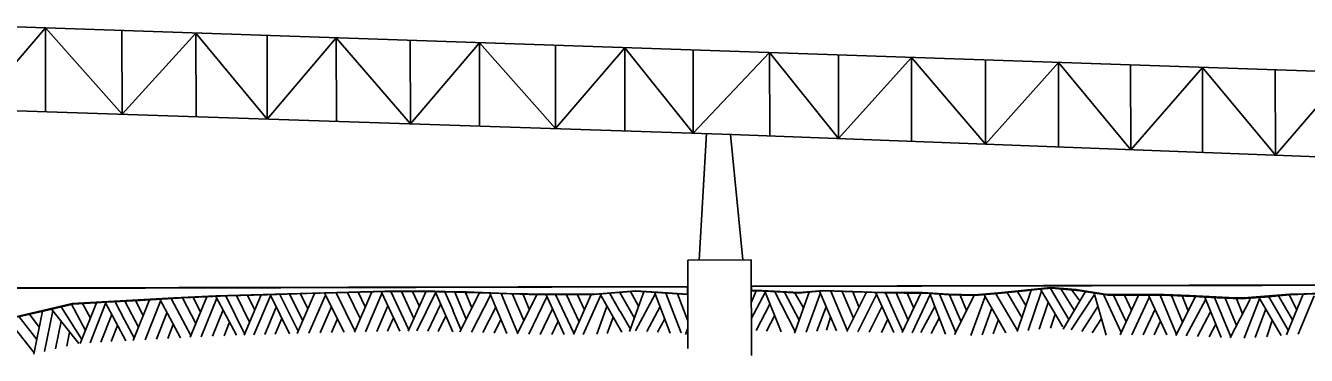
# Model space of a CAD drawing. Extents: x 3297716 to 3335574, y 688621 to 713991.
# Drawn here: x 3310350 to 3312600, y 699381 to 699960 of the extents above; entities that cross this region are included whole.
import ezdxf

# ---------------------------------------------------------------- set-up
doc = ezdxf.new("R2010")
doc.units = 0
doc.layers.add('V-ANNO-SYMB', color=7, linetype='Continuous')

msp = doc.modelspace()

# ---------------------------------------------------------------- linework, layer by layer
at = {"layer": 'V-ANNO-SYMB'}
for p, q in [((3310384.8, 699955.5), (3310262.3, 699812.5)), ((3310264.7, 699959.6), (3314183.4, 699826.2)), ((3310385, 699808.4), (3310384.8, 699955.5)), ((3310519.7, 699803.9), (3310384.8, 699955.5)), ((3310519.7, 699803.9), (3310519.4, 699950.9)), ((3310649.2, 699946.5), (3310519.7, 699803.9)), ((3310649.5, 699799.6), (3310649.2, 699946.5)), ((3310774.4, 699795.5), (3310649.2, 699946.5)), ((3310774.4, 699795.5), (3310774.2, 699942.2)), ((3310895.9, 699938.1), (3310774.4, 699795.5)), ((3310896.1, 699791.4), (3310895.9, 699938.1)), ((3311026.2, 699787.1), (3310895.9, 699938.1)), ((3311026.2, 699787.1), (3311025.9, 699933.6)), ((3311147.5, 699929.5), (3311026.2, 699787.1)), ((3311147.8, 699783.1), (3311147.5, 699929.5)), ((3311281.3, 699778.7), (3311147.5, 699929.5)), ((3311281.3, 699778.7), (3311281, 699925)), ((3311402.6, 699920.8), (3311281.3, 699778.7)), ((3311402.9, 699774.6), (3311402.6, 699920.8)), ((3311523, 699770.6), (3311402.6, 699920.8)), ((3311523, 699770.6), (3311522.8, 699916.7)), ((3311657.3, 699912.2), (3311523, 699770.6)), ((3311657.5, 699765.9), (3311657.3, 699912.2)), ((3311778.3, 699761.3), (3311657.3, 699912.2)), ((3311778.3, 699761.3), (3311778.1, 699908)), ((3311906.6, 699903.7), (3311778.3, 699761.3)), ((3311906.8, 699756.4), (3311906.6, 699903.7)), ((3312036.7, 699751.4), (3311906.6, 699903.7)), ((3312036.7, 699751.4), (3312036.4, 699899.2)), ((3312164.8, 699894.9), (3312036.7, 699751.4)), ((3312165.1, 699746.5), (3312164.8, 699894.9)), ((3312291.7, 699741.7), (3312164.8, 699894.9)), ((3312291.7, 699741.7), (3312291.4, 699890.6)), ((3312417.7, 699886.3), (3312291.7, 699741.7)), ((3312417.9, 699736.9), (3312417.7, 699886.3)), ((3312545.9, 699732), (3312417.7, 699886.3)), ((3312545.9, 699732), (3312545.7, 699881.9)), ((3312671.1, 699877.6), (3312545.9, 699732)), ((3310262.3, 699812.5), (3311591, 699768.4)), ((3311533.4, 699548), (3311546.2, 699769.9)), ((3311610, 699548.2), (3311588.8, 699768.5)), ((3311591, 699768.4), (3312899.7, 699718.6)), ((3311513.5, 699548), (3311624.8, 699548.2)), ((3311513.8, 699392.5), (3311513.5, 699548)), ((3311624.8, 699548.2), (3311625.2, 699380.6)), ((3310321.2, 699498.9), (3311513.6, 699501.6)), ((3311624.9, 699501.9), (3312822.2, 699504.6)), ((3312172.4, 699430.7), (3312133, 699496.8)), ((3312183.1, 699443.8), (3312150, 699499.2)), ((3312192.6, 699459.9), (3312168.7, 699497.3)), ((3310446.2, 699401.6), (3310474.4, 699473.1)), ((3310525.9, 699406), (3310489.9, 699473.8)), ((3310523.9, 699443.2), (3310507.2, 699474.8)), ((3310548.6, 699430.2), (3310524.3, 699475.7)), ((3310539.3, 699406.7), (3310567.7, 699478)), ((3310556.8, 699450.8), (3310543.3, 699476.7)), ((3310560.2, 699407.9), (3310587.3, 699476)), ((3310622, 699411.4), (3310585.6, 699479.1)), ((3310640.9, 699414.5), (3310605.7, 699480.3)), ((3310649.1, 699436.4), (3310625.8, 699481.4)), ((3310639.4, 699412.3), (3310668.3, 699483.4)), ((3310657.2, 699457.1), (3310644.3, 699482.3)), ((3310658.6, 699413.2), (3310686.2, 699480.8)), ((3310720.4, 699416.1), (3310684.5, 699484.2)), ((3310734.9, 699418.5), (3310701.6, 699485)), ((3310743.6, 699438.8), (3310720.4, 699485.6)), ((3310733.9, 699416.3), (3310764.1, 699487)), ((3310752.7, 699460.1), (3310739.9, 699486.1)), ((3310751.2, 699416.8), (3310780.4, 699485.1)), ((3310813.7, 699418.5), (3310779.7, 699487.2)), ((3310812.7, 699455.7), (3310797, 699487.7)), ((3310837.1, 699442), (3310814, 699488.2)), ((3310827.1, 699418.8), (3310857.5, 699489.3)), ((3310845.9, 699462.4), (3310833.1, 699488.7)), ((3310847.9, 699419.4), (3310877, 699486.6)), ((3310909.8, 699421.1), (3310875.4, 699489.8)), ((3310928.7, 699423.6), (3310895.5, 699490.4)), ((3310938.1, 699445.4), (3310915.7, 699490.9)), ((3310927.9, 699421.6), (3310958.3, 699492.1)), ((3310946.6, 699466), (3310934.3, 699491.4)), ((3310947.1, 699422.1), (3310976.1, 699489.1)), ((3311007.4, 699423.2), (3310974.5, 699492.8)), ((3311023.1, 699425.4), (3310991.6, 699492.8)), ((3311032.4, 699445.6), (3311010.4, 699492.9)), ((3311022.1, 699423.3), (3311054.1, 699493.3)), ((3311042, 699466.6), (3311029.8, 699493)), ((3311037.7, 699423.5), (3311070.2, 699490.3)), ((3311100.4, 699422.2), (3311069.6, 699492.5)), ((3311101.2, 699459.4), (3311086.9, 699492.1)), ((3311124.3, 699444.4), (3311104, 699491.8)), ((3311113, 699421.8), (3311147.5, 699490.4)), ((3311134.3, 699464.2), (3311123, 699491.2)), ((3311133.7, 699421.1), (3311166.8, 699486.5)), ((3311195.4, 699419), (3311165.4, 699489.8)), ((3311214.5, 699420.3), (3311185.5, 699489.1)), ((3311225.2, 699441.6), (3311205.6, 699488.3)), ((3311213.5, 699418.4), (3311248.2, 699486.8)), ((3311235, 699461.6), (3311224.2, 699487.7)), ((3311234.4, 699417.7), (3311265.9, 699483.5)), ((3311296.3, 699417), (3311264.4, 699487)), ((3311313.5, 699419.4), (3311281.5, 699486.6)), ((3311322.6, 699439.6), (3311300.3, 699486.7)), ((3311312.4, 699417.2), (3311344, 699487.4)), ((3311332.1, 699460.6), (3311319.8, 699486.9)), ((3311329.7, 699417.4), (3311360.3, 699485.1)), ((3311397.4, 699421.3), (3311359.6, 699488)), ((3311394.3, 699458.3), (3311376.8, 699489.5)), ((3311419.6, 699446.2), (3311393.8, 699490.9)), ((3311411, 699422.5), (3311436.4, 699492.4)), ((3311427.1, 699467), (3311412.8, 699492.5)), ((3311421.6, 699423.5), (3311456.4, 699488)), ((3311482.8, 699419.8), (3311455.1, 699491.4)), ((3311501.9, 699420.4), (3311475.2, 699490.1)), ((3311513.3, 699441.3), (3311495.2, 699488.7)), ((3311625, 699472.9), (3311633.4, 699494)), ((3311625.1, 699444.9), (3311649.5, 699491)), ((3311677.3, 699421.8), (3311649, 699493.2)), ((3311702, 699422.6), (3311666.3, 699492.2)), ((3311709.2, 699442.7), (3311683.3, 699491.3)), ((3311700.8, 699419.4), (3311726.7, 699491.7)), ((3311716.8, 699464.1), (3311702.4, 699489.5)), ((3311721.5, 699421.3), (3311746.4, 699490.2)), ((3311774.7, 699423.5), (3311745, 699493.1)), ((3311793.8, 699424.8), (3311764.7, 699493.5)), ((3311804.5, 699446.1), (3311784.8, 699492.8)), ((3311792.9, 699422.8), (3311827.4, 699491.4)), ((3311814.2, 699466.1), (3311803.4, 699492.2)), ((3311812.1, 699422.2), (3311845, 699487.4)), ((3311875.7, 699420.6), (3311843.6, 699490.5)), ((3311891.5, 699422.6), (3311860.7, 699490.4)), ((3311900.9, 699442.7), (3311879.5, 699490.2)), ((3311890.4, 699420.5), (3311923.2, 699490.1)), ((3311910.9, 699463.6), (3311899, 699490.1)), ((3311907.7, 699420.3), (3311939.4, 699487.6)), ((3311966.3, 699417.6), (3311938.7, 699489.2)), ((3311984.4, 699421), (3311956, 699488.1)), ((3311993.6, 699439.6), (3311973.1, 699486.9)), ((3311982.3, 699417), (3312016.5, 699485.7)), ((3312003.4, 699459.5), (3311992.1, 699486.4)), ((3312010.9, 699415.3), (3312036.2, 699484)), ((3312072.5, 699420.4), (3312034.4, 699487.1)), ((3312092.5, 699424.5), (3312054.5, 699488.7)), ((3312100.2, 699447), (3312074.5, 699490.7)), ((3312092.2, 699422.4), (3312116.9, 699495.1)), ((3312107.2, 699468.2), (3312093, 699492.6)), ((3312111.3, 699424.5), (3312134.9, 699493.5)), ((3312130.7, 699426.6), (3312146.8, 699473.6)), ((3312173, 699426.8), (3312212.2, 699493)), ((3312186.8, 699425.7), (3312227.8, 699487.7)), ((3312202.3, 699476.3), (3312188.1, 699495.3)), ((3312248.8, 699416.2), (3312227.5, 699489.9)), ((3312259.6, 699453.8), (3312244.5, 699486.2)), ((3312283.7, 699439.7), (3312261.6, 699486.3)), ((3312273.2, 699416.7), (3312305.1, 699486.5)), ((3312292.9, 699459.8), (3312280.7, 699486.4)), ((3312293.4, 699416.8), (3312324.5, 699483.1)), ((3312355.2, 699416.6), (3312323, 699486.4)), ((3312372, 699417.5), (3312343.2, 699486.3)), ((3312382.6, 699438.8), (3312363.3, 699485.6)), ((3312370.9, 699415.6), (3312405.8, 699483.9)), ((3312392.5, 699458.7), (3312381.9, 699484.9)), ((3312389.2, 699415), (3312423.4, 699479.5)), ((3312450.9, 699411.7), (3312422, 699483)), ((3312467.5, 699413.3), (3312439.1, 699482.1)), ((3312477.6, 699433), (3312457.9, 699481.2)), ((3312466.3, 699411.2), (3312501.6, 699479.5)), ((3312488.3, 699453.5), (3312477.3, 699480.4)), ((3312491.1, 699410.6), (3312517.9, 699480)), ((3312555.8, 699415.5), (3312517.1, 699481.7)), ((3312552.3, 699452.5), (3312534.3, 699483.4)), ((3312576.1, 699443), (3312551.3, 699485)), ((3312565.3, 699416.9), (3312594.7, 699487.8)), ((3312583.5, 699460.8), (3312570.3, 699486.8)), ((3312586.1, 699417.8), (3312614.3, 699485.4)), ((3310373.9, 699430.3), (3310356.7, 699452.7)), ((3310364.6, 699383), (3310380, 699458.2)), ((3310383, 699387.4), (3310398.1, 699458.8)), ((3310443.3, 699401.3), (3310395.8, 699461.9)), ((3310448.9, 699408.4), (3310412.5, 699465.7)), ((3310455.3, 699424.4), (3310430.8, 699470.4)), ((3310463.8, 699445.9), (3310450.2, 699471.5)), ((3310463.5, 699402.5), (3310490.7, 699471.7)), ((3310482.5, 699403.6), (3310501.4, 699452.2)), ((3310580.1, 699409), (3310598.4, 699455.4)), ((3310678.5, 699414.2), (3310697.1, 699460.3)), ((3310770.1, 699417.3), (3310790.4, 699465.2)), ((3310829, 699423.2), (3310812.7, 699455.7)), ((3310867.8, 699419.9), (3310887.6, 699465.7)), ((3310967, 699422.6), (3310986.3, 699467.7)), ((3311056.7, 699423.1), (3311079.3, 699470)), ((3311115, 699426.1), (3311100.8, 699459.4)), ((3311153.6, 699420.5), (3311176.1, 699465)), ((3311254.3, 699417.4), (3311275.6, 699462.4)), ((3311353.8, 699417.7), (3311371.5, 699466.7)), ((3311412.6, 699426.9), (3311394.5, 699458.4)), ((3311441.5, 699422.4), (3311465.1, 699466.3)), ((3311633.7, 699424.3), (3311657.9, 699470.4)), ((3311740.4, 699422.9), (3311756.6, 699466)), ((3311832, 699421.6), (3311854.3, 699466.1)), ((3311922.7, 699420.5), (3311947.4, 699466.3)), ((3312030.7, 699416.9), (3312047.9, 699463.7)), ((3312150.9, 699428.6), (3312159.1, 699452.9)), ((3312205.6, 699422.8), (3312234.2, 699466.4)), ((3312275.1, 699421), (3312259.6, 699453.8)), ((3312313.3, 699416.7), (3312334.4, 699461.9)), ((3312409, 699414), (3312432.2, 699458)), ((3312510.1, 699411.8), (3312528.7, 699460.5)), ((3312568.6, 699424.8), (3312552.3, 699452.5)), ((3310365, 699385.1), (3310321.4, 699440.8)), ((3310369.7, 699408.5), (3310338.6, 699448.5)), ((3310402.4, 699391.9), (3310412.5, 699440.6)), ((3310500.6, 699404.7), (3310511.6, 699432.8)), ((3310541, 699411.2), (3310523.9, 699443.2)), ((3310599.7, 699410.2), (3310609.4, 699434.8)), ((3310698.8, 699415.1), (3310708.3, 699438.9)), ((3310788.4, 699417.8), (3310800.2, 699445.6)), ((3310887.5, 699420.5), (3310897.9, 699444.8)), ((3310985.7, 699423.2), (3310996.3, 699446.5)), ((3311075.1, 699422.7), (3311088.2, 699449.9)), ((3311173.1, 699419.8), (3311185, 699443.4)), ((3311274.7, 699417.2), (3311285.5, 699440.4)), ((3311372.1, 699419.2), (3311382.4, 699447.6)), ((3311460.5, 699421.3), (3311473.2, 699444.5)), ((3311509.4, 699417.5), (3311513.7, 699428.4)), ((3311652, 699423.2), (3311666.1, 699450)), ((3311757.3, 699424.8), (3311764.3, 699447.8)), ((3311854, 699420.8), (3311864.8, 699444.1)), ((3311941.1, 699419.2), (3311955.4, 699445.8)), ((3312050.3, 699418.6), (3312059.3, 699443.4)), ((3312223.8, 699420.1), (3312240.3, 699445.3)), ((3312332.9, 699416.7), (3312344.1, 699440.6)), ((3312429.3, 699412.9), (3312441.2, 699435.6)), ((3312530.6, 699413.1), (3312540.5, 699441.6)), ((3310422.2, 699396.5), (3310427.3, 699421.6))]:
    msp.add_line(p, q, dxfattribs=at)
for points in [[(3310321.9, 699498.3), (3311513.2, 699501.2), (3311513.2, 699488), (3311460.3, 699491.6), (3311421.9, 699494.2), (3311351, 699488), (3311268.1, 699487.9), (3311195.7, 699489.4), (3311124.8, 699491.9), (3311087.3, 699492.9), (3311049.9, 699493.7), (3310982, 699493.4), (3310854.2, 699490), (3310787.9, 699488.1), (3310684.5, 699485.1), (3310610.8, 699481.6), (3310431.9, 699471.9), (3310329.7, 699447.8), (3310321.8, 699447.4), (3310321.9, 699498.3)], [(3311624.7, 699493.5), (3311633.9, 699494), (3311671.1, 699491.9), (3311708.2, 699490), (3311731.2, 699492.1), (3311754.2, 699493.8), (3311805.9, 699492.1), (3311857.7, 699490.4), (3311893.6, 699490.1), (3311929.5, 699489.8), (3311973.3, 699486.9), (3312017.1, 699485.7), (3312058.9, 699489.2), (3312100.7, 699493.4), (3312127, 699496.2), (3312153.3, 699498.8), (3312202.5, 699493.8), (3312251.7, 699486.2), (3312298.5, 699486.4), (3312345.3, 699486.3), (3312373.6, 699485.2), (3312402, 699484.1), (3312443.7, 699481.9), (3312485.5, 699480), (3312528.1, 699482.8), (3312570.7, 699486.9), (3312630.8, 699489.3)], [(3311625.3, 699501.5), (3312821.9, 699504.1), (3312821.8, 699497.6), (3312595.6, 699488.8), (3312571.4, 699488.1), (3312489.9, 699481.8), (3312475.5, 699481.8), (3312395.3, 699485.5), (3312335.7, 699487.9), (3312251, 699487.4), (3312206.5, 699494.6), (3312196, 699496.3), (3312151.2, 699499.9), (3312059.4, 699490.3), (3312017.1, 699486.7), (3311971.7, 699487.8), (3311926, 699490.9), (3311837.3, 699491.8), (3311752.6, 699494.6), (3311708.4, 699490.8), (3311633.3, 699494.9), (3311625.3, 699494.3), (3311625.3, 699501.5)], [(3310321.7, 699446), (3310329.2, 699446.3), (3310381.5, 699458.5), (3310433.8, 699470.6), (3310492.7, 699474), (3310551.6, 699477.2), (3310628.1, 699481.5), (3310704.5, 699485.1)], [(3310704.5, 699485.1), (3310774.3, 699487.1), (3310844, 699489), (3310915, 699490.9), (3310986, 699492.8), (3311044.9, 699493), (3311103.7, 699491.8), (3311169.2, 699489.6), (3311234.8, 699487.3), (3311292, 699486.7), (3311349.1, 699487.2), (3311385.5, 699490.2), (3311421.9, 699493.3), (3311467.7, 699490.6), (3311513.3, 699487.5)]]:
    msp.add_lwpolyline(points, dxfattribs=at)

doc.saveas('drawing.dxf')
